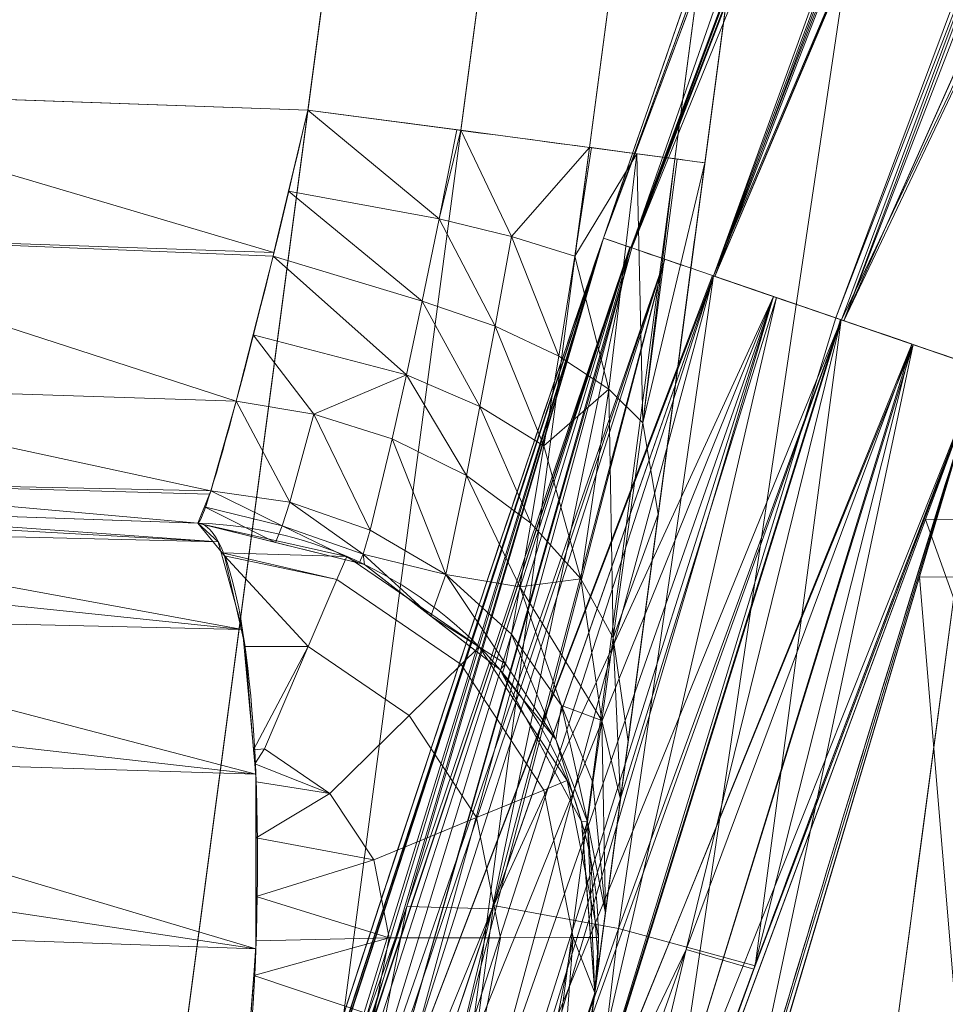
# Model space of a CAD drawing. Header units: millimetres. Extents: x -72 to 72, y -145 to 145.
# Tile 278 of 522: x -55.851 to -55.182, y 11.751 to 12.462. Entities that reach past the tile are written whole.
import ezdxf

# ---------------------------------------------------------------- set-up
doc = ezdxf.new("R2010")
doc.units = ezdxf.units.MM
doc.layers.add('1', color=7, linetype='CONTINUOUS')

msp = doc.modelspace()

# ---------------------------------------------------------------- linework, layer by layer
at = {"layer": '1', "color": 163, "linetype": 'Continuous', "lineweight": 13}
for p, q in [((-56.00922, 7.43084, -15.8119), (-52.15257, 36.5, -15.77824)), ((-52.15257, 36.5, -40.22176), (-56.00922, 7.43084, -40.1881)), ((-55.84803, 10.84649, -23.18443), (-55.4771, 13.64233, -23.18443)), ((-55.4771, 13.64233, -32.1569), (-55.64232, 12.39703, -32.1569)), ((-55.19018, 13.60427, -22.88462), (-55.56111, 10.80842, -22.88462)), ((-55.3554, 12.35897, -32.45671), (-55.19018, 13.60427, -32.45671)), ((-55.64232, 12.39703, -32.1569), (-56.06517, 12.4118, -32.14206)), ((-55.72187, 12.09861, -27.68984), (-56.06517, 12.11059, -27.62854)), ((-56.06517, 12.11059, -31.84225), (-55.72187, 12.09861, -31.85429)), ((-55.72187, 12.09861, -31.85429), (-55.72187, 12.09861, -27.68984)), ((-55.67804, 9.92706, -32.17291), (-55.43495, 11.75933, -27.68984)), ((-55.43495, 11.75933, -27.68984), (-55.43495, 11.75933, -31.85429))]:
    msp.add_line(p, q, dxfattribs=at)
at = {"layer": '1', "color": 163, "linetype": 'Continuous', "lineweight": 13, "extrusion": (0, 0, -1)}
for centre, radius in [((0, 0, 144.00463), 61.01805), ((0, 0, 147), 60.91421), ((0, 0, 145), 60), ((0, 0, 146), 59.5), ((0, 0, 124.36979), 56.39529)]:
    msp.add_circle(centre, radius, dxfattribs=at)
at = {"layer": '1', "color": 163, "linetype": 'Continuous', "lineweight": 13}
for centre, radius in [((0, 0, -145), 60.44338), ((0, 0, -146.70711), 60.20711), ((0, 0, -146), 60)]:
    msp.add_circle(centre, radius, dxfattribs=at)
msp.add_arc((0, 0, -142.50508), 63.56377, 137.72131, 170.379145, dxfattribs=at)
at = {"layer": '1', "color": 163, "linetype": 'Continuous', "lineweight": 13, "extrusion": (0.131519, 0.991314, -2.08648e-16)}
msp.add_arc((56.8, -32.45671, 4.97131), 0.3, 92.01753, 180, dxfattribs=at)
at = {"layer": '1', "color": 163, "linetype": 'Continuous', "lineweight": 13, "extrusion": (0.32471, 0.945813, 9.34354e-05)}
msp.add_arc((56.12059, 10.21146, -6.35955), 0.3, 0, 87.88721, dxfattribs=at)
at = {"layer": '1', "color": 163, "linetype": 'Continuous', "lineweight": 13, "extrusion": (-0.32471, -0.945813, 9.34436e-05)}
msp.add_arc((-56.12059, -0.21146, 6.36049), 0.3, 180, 267.88721, dxfattribs=at)
at = {"layer": '1', "color": 163, "linetype": 'Continuous', "lineweight": 13, "extrusion": (0.32471, 0.945813, -9.34144e-05)}
msp.add_arc((56.12059, 9.78854, -6.36142), 0.3, 272.11279, 0, dxfattribs=at)
at = {"layer": '1', "color": 163, "linetype": 'Continuous', "lineweight": 13, "extrusion": (0.32471, 0.945813, 9.34391e-05)}
msp.add_arc((56.12059, 0.21146, -6.36049), 0.3, 0, 87.88721, dxfattribs=at)
at = {"layer": '1', "color": 163, "linetype": 'Continuous', "lineweight": 13, "extrusion": (0.983846, -0.034357, -0.175687)}
msp.add_arc((9.84657, -37.11696, -50.3727), 0.3, 0, 157.51599, dxfattribs=at)
at = {"layer": '1', "color": 163, "linetype": 'Continuous', "lineweight": 13, "extrusion": (0, 0, -1)}
for centre in [(55.73234, 11.79879, 27.68984), (55.73234, 11.79879, 31.85429)]:
    msp.add_arc(centre, 0.3, 92, 187.55739, dxfattribs=at)
at = {"layer": '1', "color": 163, "linetype": 'Continuous', "lineweight": 13, "extrusion": (-0.050131, -0.377854, -0.924507)}
msp.add_arc((-56.8, -14.59119, 23.93512), 0.3, 0, 81.00474, dxfattribs=at)
at = {"layer": '1', "color": 163, "linetype": 'Continuous', "lineweight": 13, "extrusion": (-0.991314, 0.131519, -1.38778e-17)}
msp.add_ellipse((-55.35567, 12.35693, -31.85634), major_axis=(-0.07459, -0.56225, 0.20534), ratio=0.994688, start_param=4.363315, end_param=5.937521, dxfattribs=at)
at = {"layer": '1', "color": 163, "linetype": 'Continuous', "lineweight": 13}
for points, knots in [([(-55.85495, 7.40745, -13.2876), (-55.82645, 7.57732, -13.23982), (-55.76854, 7.9149, -13.13734), (-55.6492, 8.58291, -12.91187), (-55.43158, 9.73691, -12.47957), (-55.09527, 11.35428, -11.79578), (-54.6482, 13.26388, -10.92701), (-54.15584, 15.14867, -10.02887), (-53.61637, 17.01449, -9.1185), (-53.02914, 18.86358, -8.2035), (-52.39393, 20.69768, -7.29037), (-51.71059, 22.51872, -6.38596), (-50.97869, 24.32681, -5.49349), (-49.93589, 26.71751, -4.31984), (-48.50419, 29.66625, -2.89087), (-46.57229, 33.13358, -1.25785), (-45.1344, 35.38883, -0.24202), (-44.37605, 36.50001, 0.24292)], [0, 0, 0, 0, 0.015625, 0.03125, 0.0625, 0.125, 0.1875, 0.25, 0.3125, 0.375, 0.4375, 0.5, 0.5625, 0.625, 0.75, 0.875, 1, 1, 1, 1]), ([(-51.58128, 36.4999, -45.00716), (-51.65224, 36.23769, -44.85745), (-51.78978, 35.70877, -44.56354), (-51.9829, 34.89774, -44.15052), (-52.16288, 34.06316, -43.77744), (-52.30136, 33.34414, -43.52136), (-52.40472, 32.75228, -43.36463), (-52.50019, 32.16552, -43.24975), (-52.56697, 31.70606, -43.20913), (-52.60983, 31.38293, -43.20913), (-52.65268, 31.06006, -43.20862), (-52.73428, 30.44508, -43.20783), (-52.97701, 28.6155, -43.20576), (-53.3442, 25.84808, -43.20233), (-53.83378, 22.15817, -43.19788), (-54.32335, 18.46827, -43.19342), (-54.81293, 14.77837, -43.18891), (-55.22087, 11.70344, -43.18546), (-55.54733, 9.24352, -43.18197), (-55.71051, 8.01355, -43.18051), (-55.79205, 7.39856, -43.18016)], [0, 0, 0, 0, 0.03125, 0.0625, 0.09375, 0.125, 0.140625, 0.15625, 0.185938, 0.1875, 0.189062, 0.21875, 0.25, 0.375, 0.5, 0.625, 0.75, 0.875, 0.9375, 1, 1, 1, 1]), ([(-56.5, 0, 18.81482), (-56.5, 0.85253, 18.81482), (-56.43969, 2.55754, 18.79919), (-56.08016, 5.94974, 18.70925), (-55.18827, 10.12383, 18.49387), (-53.45218, 14.92967, 18.08973), (-51.11648, 19.46228, 17.55493), (-48.25431, 23.65957, 16.89615), (-44.94083, 27.49542, 16.14452), (-41.24778, 30.94825, 15.33191), (-38.57396, 32.99249, 14.75639), (-37.19421, 33.94961, 14.46203)], [0, 0, 0, 0, 0.0625, 0.125, 0.25, 0.375, 0.5, 0.625, 0.75, 0.875, 1, 1, 1, 1]), ([(-43.49406, 28.81303, 9.62045), (-43.92215, 28.4025, 9.2513), (-44.75405, 27.57479, 8.49252), (-46.32434, 25.89358, 6.90504), (-48.11792, 23.74553, 4.81046), (-49.69541, 21.5428, 2.60286), (-50.83088, 19.75379, 0.78043), (-51.61967, 18.40079, -0.61265), (-52.34854, 17.03389, -2.02456), (-53.01897, 15.65157, -3.45037), (-53.59199, 14.34418, -4.80079), (-53.96342, 13.40865, -5.76993), (-54.17204, 12.85176, -6.34834), (-54.3767, 12.29306, -6.92639), (-54.70502, 11.34015, -7.89423), (-55.12465, 9.9612, -9.22974), (-55.45618, 8.68664, -10.37814), (-55.66777, 7.74677, -11.13128), (-55.78349, 7.18822, -11.53517), (-55.83992, 6.89855, -11.72214), (-55.86788, 6.75016, -11.80996)], [0, 0, 0, 0, 0.0625, 0.125, 0.25, 0.375, 0.4375, 0.5, 0.5625, 0.625, 0.6875, 0.738281, 0.75, 0.761719, 0.8125, 0.875, 0.9375, 0.96875, 0.984375, 1, 1, 1, 1]), ([(-56.33117, 9.28196, 7.21053), (-56.33117, 9.28196, 7.31133), (-56.32853, 9.29233, 7.51294), (-56.31262, 9.35462, 7.9116), (-56.27279, 9.50932, 8.39241), (-56.19613, 9.79943, 8.92097), (-56.0902, 10.18573, 9.37827), (-55.95665, 10.65123, 9.74536), (-55.79928, 11.17366, 10.0131), (-55.62204, 11.73133, 10.17492), (-55.49413, 12.11383, 10.21085), (-55.42867, 12.3045, 10.21087)], [0, 0, 0, 0, 0.0625, 0.125, 0.25, 0.375, 0.5, 0.625, 0.75, 0.875, 1, 1, 1, 1]), ([(-55.42867, 12.3045, -0.21087), (-55.49415, 12.11378, -0.21085), (-55.62216, 11.73098, -0.17581), (-55.79959, 11.17264, -0.01521), (-55.95678, 10.65077, 0.25429), (-56.09014, 10.18595, 0.62263), (-56.19669, 9.79734, 1.0782), (-56.27388, 9.50518, 1.60585), (-56.31317, 9.35248, 2.08782), (-56.32864, 9.29191, 2.48691), (-56.33117, 9.28196, 2.68863), (-56.33117, 9.28196, 2.78947)], [0, 0, 0, 0, 0.125, 0.25, 0.375, 0.5, 0.625, 0.75, 0.875, 0.9375, 1, 1, 1, 1]), ([(-56.22053, 9.7063, 2.78947), (-56.22053, 9.7063, 2.70277), (-56.21816, 9.71524, 2.52934), (-56.20381, 9.76887, 2.18644), (-56.16796, 9.902, 1.773), (-56.09931, 10.15147, 1.31869), (-56.00508, 10.48354, 0.92586), (-55.88721, 10.88351, 0.61065), (-55.74939, 11.33233, 0.38072), (-55.59538, 11.81159, 0.2417), (-55.48498, 12.14049, 0.21085), (-55.42867, 12.3045, 0.21087)], [0, 0, 0, 0, 0.0625, 0.125, 0.25, 0.375, 0.5, 0.625, 0.75, 0.875, 1, 1, 1, 1]), ([(-56.05091, 8.90812, 2.78947), (-56.05091, 8.90812, 2.55489), (-56.03978, 8.95689, 2.09841), (-55.99006, 9.17098, 1.44046), (-55.92407, 9.44711, 0.95808), (-55.85575, 9.72334, 0.6093), (-55.79862, 9.94947, 0.37601), (-55.73471, 10.19632, 0.16691), (-55.64146, 10.54774, -0.07666), (-55.5127, 11.01533, -0.30855), (-55.33933, 11.61238, -0.47559), (-55.21773, 12.01105, -0.51086), (-55.1554, 12.21065, -0.51066)], [0, 0, 0, 0, 0.125, 0.25, 0.375, 0.4375, 0.5, 0.5625, 0.625, 0.75, 0.875, 1, 1, 1, 1]), ([(-55.1554, 12.21065, 10.51066), (-55.21773, 12.01106, 10.51086), (-55.33871, 11.61418, 10.47554), (-55.51149, 11.01934, 10.31024), (-55.64056, 10.55078, 10.07798), (-55.7333, 10.20143, 9.83722), (-55.79795, 9.95193, 9.62631), (-55.85528, 9.72512, 9.39292), (-55.92249, 9.45318, 9.05047), (-55.99015, 9.17068, 8.55895), (-56.0393, 8.95883, 7.912), (-56.05091, 8.90812, 7.44478), (-56.05091, 8.90812, 7.21053)], [0, 0, 0, 0, 0.125, 0.25, 0.375, 0.4375, 0.5, 0.5625, 0.625, 0.75, 0.875, 1, 1, 1, 1]), ([(-54.70874, 12.21084, -0.52626), (-54.7853, 12.00871, -0.52599), (-54.93344, 11.6056, -0.48911), (-55.14088, 11.0038, -0.31834), (-55.29335, 10.53385, -0.08284), (-55.40273, 10.1817, 0.16341), (-55.47735, 9.93474, 0.37433), (-55.54388, 9.70881, 0.60926), (-55.62293, 9.43328, 0.95985), (-55.69905, 9.1587, 1.44329), (-55.75592, 8.94644, 2.10078), (-55.7686, 8.89826, 2.55585), (-55.7686, 8.89826, 2.78947)], [0, 0, 0, 0, 0.125, 0.25, 0.375, 0.4375, 0.5, 0.5625, 0.625, 0.75, 0.875, 1, 1, 1, 1]), ([(-55.7686, 8.89826, 7.21053), (-55.7686, 8.89826, 7.44383), (-55.75545, 8.94834, 7.90954), (-55.69915, 9.15839, 8.55612), (-55.62135, 9.43938, 9.04882), (-55.5434, 9.71062, 9.39299), (-55.47671, 9.93711, 9.62791), (-55.40132, 10.18679, 9.84073), (-55.31963, 10.44949, 10.02339), (-55.23155, 10.72457, 10.17823), (-55.13683, 11.01184, 10.30569), (-55.03568, 11.30953, 10.40529), (-54.8961, 11.7072, 10.49809), (-54.7853, 12.00872, 10.52599), (-54.70874, 12.21084, 10.52626)], [0, 0, 0, 0, 0.125, 0.25, 0.375, 0.4375, 0.5, 0.5625, 0.625, 0.6875, 0.75, 0.8125, 0.875, 1, 1, 1, 1]), ([(-54.43584, 12.11592, 10.82606), (-54.51493, 11.88832, 10.826), (-54.66875, 11.43136, 10.78255), (-54.87944, 10.76515, 10.58584), (-55.06353, 10.14314, 10.25867), (-55.21735, 9.59085, 9.81248), (-55.33774, 9.13343, 9.26096), (-55.42355, 8.79177, 8.62558), (-55.46723, 8.61211, 8.04895), (-55.4845, 8.54036, 7.57201), (-55.48733, 8.5285, 7.33101), (-55.48733, 8.5285, 7.21053)], [0, 0, 0, 0, 0.125, 0.25, 0.375, 0.5, 0.625, 0.75, 0.875, 0.9375, 1, 1, 1, 1]), ([(-55.48733, 8.5285, 2.78947), (-55.48733, 8.5285, 2.66881), (-55.48488, 8.53876, 2.42736), (-55.46921, 8.60388, 1.94878), (-55.42755, 8.77569, 1.36756), (-55.33939, 9.12707, 0.73661), (-55.21694, 9.59243, 0.19059), (-55.06426, 10.14059, -0.26247), (-54.88087, 10.76047, -0.59683), (-54.66927, 11.42975, -0.78711), (-54.51501, 11.88811, -0.826), (-54.43584, 12.11592, -0.82606)], [0, 0, 0, 0, 0.0625, 0.125, 0.25, 0.375, 0.5, 0.625, 0.75, 0.875, 1, 1, 1, 1])]:
    msp.add_open_spline(points, degree=3, knots=knots, dxfattribs=at)
for points in [[(-55.42867, 12.3045, 10.21087), (-55.10563, 13.24547, 10.21097), (-54.7436, 14.18321, 10.21108), (-54.3427, 15.11433, 10.21118)], [(-54.3427, 15.11433, -0.21118), (-54.7436, 14.18321, -0.21108), (-55.10563, 13.24547, -0.21097), (-55.42867, 12.3045, -0.21087)], [(-54.68363, 14.29784, 9.78892), (-54.95151, 13.63582, 9.78899), (-55.19987, 12.97097, 9.78906), (-55.42867, 12.3045, 9.78913)], [(-55.42867, 12.3045, 0.21087), (-55.19987, 12.97097, 0.21094), (-54.95151, 13.63582, 0.21101), (-54.68363, 14.29784, 0.21108)], [(-55.72187, 12.09861, -31.85429), (-55.71614, 12.09841, -32.01837), (-55.67987, 12.23447, -32.15634), (-55.64232, 12.39703, -32.1569)], [(-55.42867, 12.3045, 9.78913), (-55.48505, 12.14029, 9.78915), (-55.5958, 11.81029, 9.76174), (-55.75055, 11.32863, 9.62756), (-55.88783, 10.88146, 9.39183), (-56.00486, 10.48437, 9.07149), (-56.10102, 10.1454, 8.68366), (-56.17186, 9.88758, 8.23289), (-56.21229, 9.73752, 7.73231), (-56.22053, 9.7063, 7.38413), (-56.22053, 9.7063, 7.21053)], [(-55.1554, 12.21065, 0.51066), (-55.21455, 12.0582, 0.51041), (-55.3283, 11.75775, 0.54007), (-55.48527, 11.32228, 0.6732), (-55.62204, 10.92565, 0.88782), (-55.73727, 10.57798, 1.17502), (-55.82865, 10.29236, 1.52754), (-55.89341, 10.08485, 1.92134), (-55.93267, 9.95664, 2.35205), (-55.94115, 9.92879, 2.64235), (-55.94115, 9.92879, 2.78947)], [(-55.94115, 9.92879, 7.21053), (-55.94115, 9.92879, 7.35737), (-55.93239, 9.95765, 7.65434), (-55.89339, 10.08492, 8.07891), (-55.82738, 10.29683, 8.47928), (-55.73717, 10.57828, 8.82497), (-55.62084, 10.92973, 9.11534), (-55.48479, 11.32377, 9.32722), (-55.32765, 11.7597, 9.46009), (-55.21455, 12.0582, 9.48959), (-55.1554, 12.21065, 9.48934)], [(-55.33284, 9.95003, 2.78947), (-55.33608, 9.94991, 2.63661), (-55.3342, 9.97997, 2.33704), (-55.306, 10.11579, 1.89864), (-55.25451, 10.33123, 1.50477), (-55.1795, 10.62174, 1.15893), (-55.0845, 10.96941, 0.88092), (-54.97273, 11.35833, 0.67839), (-54.84566, 11.7796, 0.55384), (-54.75534, 12.06614, 0.52635), (-54.70874, 12.21084, 0.52626)], [(-54.70874, 12.21084, 9.47374), (-54.75483, 12.05822, 9.47353), (-54.84334, 11.75993, 9.44292), (-54.96825, 11.32565, 9.30839), (-55.07663, 10.93466, 9.0956), (-55.17001, 10.58724, 8.8056), (-55.24209, 10.31011, 8.46188), (-55.29492, 10.10237, 8.06561), (-55.32591, 9.97807, 7.64674), (-55.33284, 9.95003, 7.35475), (-55.33284, 9.95003, 7.21053)]]:
    msp.add_open_spline(points, degree=3, dxfattribs=at)
for points in [[(-70.21337, 46.85711, -147), (-64.8, 0, -147), (-60.91421, 0, -147), (-55.6479, 24.77604, -147)], [(-56.89024, 41.52245, -163), (-52.44119, 40.07687, -163), (-55.84103, -40.98786, -163), (-62.3, 0, -163)], [(-51.26524, -40.01524, -163), (-55.84103, -40.98786, -163), (-52.44119, 40.07687, -163)], [(-54.11678, 14.93555, -10.0386), (-52.15257, 36.5, -15.77824), (-56.00922, 7.43084, -15.8119)], [(-54.00697, 20.85279, -43.1963), (-56.00922, 7.43084, -40.1881), (-52.15257, 36.5, -40.22176)], [(-56.00922, 7.43084, -15.8119), (-52.15257, 36.5, -15.77824), (-55.15611, 13.86105, -22.9419), (-55.19018, 13.60427, -22.88462)], [(-55.72726, 9.55609, -32.51549), (-55.69746, 9.78065, -32.38439), (-52.15257, 36.5, -40.22176), (-56.00922, 7.43084, -40.1881)], [(-52.15257, 36.5, -40.22176), (-55.69746, 9.78065, -32.38439), (-55.38908, 12.10504, -32.3999), (-55.3554, 12.35897, -32.45671)], [(-52.15257, 36.5, -40.22176), (-55.3554, 12.35897, -32.45671), (-55.19018, 13.60427, -32.45671)], [(-48.70857, 35.38885, -146.7071), (-58.89144, 12.51776, -146.7071), (-58.19978, 12.37075, -146), (-48.13651, 34.97322, -146)], [(-60.68379, 6.37812, -144.00463), (-52.84319, 30.50903, -144.00463), (-52.3455, 30.22169, -145), (-60.11226, 6.31805, -145)], [(-48.83975, 28.19764, -124.36979), (-63.87515, 24.81897, -124.58156), (-63.02555, 11.36565, -124.52)], [(-63.02555, 11.36565, -124.52), (-55.53851, 9.79294, -124.36979), (-48.83975, 28.19764, -124.36979)], [(-58.68886, 12.4747, -146), (-54.81273, 24.4042, -146), (-54.35595, 24.20083, -146), (-58.19978, 12.37075, -146)], [(-54.00697, 20.85279, -43.1963), (-55.75953, 7.64372, -43.18044), (-55.79206, 7.39856, -43.18013), (-56.00922, 7.43084, -40.1881)], [(-55.75953, 7.64372, -43.18044), (-54.00697, 20.85279, -43.1963), (-49.60474, 20.81411, -59.44876)], [(-49.60474, 20.81411, -59.44876), (-52.65081, 4.02761, -59.44648), (-55.75953, 7.64372, -43.18044)], [(-54.13154, 0, -123.88345), (-51.48215, 16.72756, -123.88345), (-53.63511, 17.4271, -124.36979), (-56.39528, 0, -124.36979)], [(-53.99655, 15.45629, -9.81385), (-55.85495, 7.40745, -13.2876), (-55.86141, 7.0788, -12.54878)], [(-55.86141, 7.0788, -12.54878), (-53.9217, 14.1092, -8.14147), (-53.99655, 15.45629, -9.81385)], [(-54.91488, 13.71311, 10.21103), (-55.40872, 12.29764, 10.31955), (-54.32335, 15.10599, 10.3198)], [(-54.32272, 15.10572, 10.32335), (-54.32335, 15.10599, 10.3198), (-55.40872, 12.29764, 10.31955)], [(-55.40872, 12.29764, -0.31955), (-54.32335, 15.10599, -0.3198), (-54.32272, 15.10572, -0.32335)], [(-54.32335, 15.10599, -0.3198), (-55.40872, 12.29764, -0.31955), (-54.91488, 13.71311, -0.21103)], [(-54.32272, 15.10572, 10.32335), (-55.40872, 12.29764, 10.31955), (-55.40807, 12.29742, 10.32311)], [(-55.40807, 12.29742, -0.32311), (-55.40872, 12.29764, -0.31955), (-54.32272, 15.10572, -0.32335)], [(-55.40807, 12.29742, 10.32311), (-55.34924, 12.27721, 10.41905), (-54.32272, 15.10572, 10.32335)], [(-54.32272, 15.10572, -0.32335), (-55.34924, 12.27721, -0.41905), (-55.40807, 12.29742, -0.32311)], [(-54.26566, 15.08114, 10.41925), (-54.32272, 15.10572, 10.32335), (-55.34924, 12.27721, 10.41905)], [(-55.34924, 12.27721, -0.41905), (-54.32272, 15.10572, -0.32335), (-54.26566, 15.08114, -0.41925)], [(-55.34924, 12.27721, 10.41905), (-55.34814, 12.27683, 10.41987), (-54.26459, 15.08068, 10.42007), (-54.26566, 15.08114, 10.41925)], [(-54.26566, 15.08114, -0.41925), (-54.26459, 15.08068, -0.42007), (-55.34814, 12.27683, -0.41987), (-55.34924, 12.27721, -0.41905)], [(-54.17981, 15.04417, 10.48497), (-54.26459, 15.08068, 10.42007), (-55.34814, 12.27683, 10.41987)], [(-55.34814, 12.27683, -0.41987), (-54.26459, 15.08068, -0.42007), (-54.17981, 15.04417, -0.48497)], [(-54.17981, 15.04417, 10.48497), (-55.34814, 12.27683, 10.41987), (-55.26073, 12.24682, 10.48475)], [(-55.26073, 12.24682, -0.48475), (-55.34814, 12.27683, -0.41987), (-54.17981, 15.04417, -0.48497)], [(-55.26073, 12.24682, 10.48475), (-55.25486, 12.2448, 10.4862), (-54.17412, 15.04172, 10.48642), (-54.17981, 15.04417, 10.48497)], [(-54.17981, 15.04417, -0.48497), (-54.17412, 15.04172, -0.48642), (-55.25486, 12.2448, -0.4862), (-55.26073, 12.24682, -0.48475)], [(-54.17412, 15.04172, 10.48642), (-55.25486, 12.2448, 10.4862), (-54.64959, 13.59848, 10.51081)], [(-54.64295, 13.61567, -0.51081), (-55.25486, 12.2448, -0.4862), (-54.17412, 15.04172, -0.48642)], [(-56.00922, 7.43084, -15.8119), (-55.85495, 7.40745, -13.2876), (-54.11678, 14.93555, -10.0386)], [(-55.40872, 12.29764, 9.68045), (-55.42867, 12.3045, 9.78913), (-54.68363, 14.29784, 9.78892), (-54.6641, 14.28993, 9.68028)], [(-54.66422, 14.28998, 0.31905), (-54.68363, 14.29784, 0.21108), (-55.42867, 12.3045, 0.21087), (-55.40885, 12.29768, 0.31888)], [(-54.91488, 13.71311, 10.21103), (-54.68363, 14.29784, 9.78892), (-55.42454, 12.31555, 9.78913)], [(-55.42454, 12.31555, 0.21087), (-54.68363, 14.29784, 0.21108), (-54.91488, 13.71311, -0.21103)], [(-54.66346, 14.28967, 0.32328), (-54.66422, 14.28998, 0.31905), (-55.40885, 12.29768, 0.31888)], [(-55.40872, 12.29764, 9.68045), (-54.6641, 14.28993, 9.68028), (-54.66346, 14.28967, 9.67672)], [(-54.66346, 14.28967, 0.32328), (-55.40885, 12.29768, 0.31888), (-55.40807, 12.29742, 0.32311)], [(-55.40807, 12.29742, 9.67689), (-55.40872, 12.29764, 9.68045), (-54.66346, 14.28967, 9.67672)], [(-55.40807, 12.29742, 9.67689), (-54.66346, 14.28967, 9.67672), (-54.60585, 14.26635, 9.58081)], [(-54.60585, 14.26635, 0.41919), (-54.66346, 14.28967, 0.32328), (-55.40807, 12.29742, 0.32311)], [(-54.60585, 14.26635, 9.58081), (-55.34924, 12.27721, 9.58095), (-55.40807, 12.29742, 9.67689)], [(-55.40807, 12.29742, 0.32311), (-55.34924, 12.27721, 0.41905), (-54.60585, 14.26635, 0.41919)], [(-54.60585, 14.26635, 9.58081), (-54.60477, 14.26591, 9.57999), (-55.34814, 12.27683, 9.58013), (-55.34924, 12.27721, 9.58095)], [(-54.51918, 14.23127, 0.4849), (-54.60585, 14.26635, 0.41919), (-55.34924, 12.27721, 0.41905)], [(-55.34814, 12.27683, 9.58013), (-54.60477, 14.26591, 9.57999), (-54.51918, 14.23127, 9.5151)], [(-55.34924, 12.27721, 0.41905), (-55.26073, 12.24682, 0.48475), (-54.51918, 14.23127, 0.4849)], [(-54.51918, 14.23127, 9.5151), (-55.26073, 12.24682, 9.51525), (-55.34814, 12.27683, 9.58013)], [(-54.51918, 14.23127, 9.5151), (-54.51343, 14.22894, 9.51365), (-55.25486, 12.2448, 9.5138), (-55.26073, 12.24682, 9.51525)], [(-55.26073, 12.24682, 0.48475), (-55.25675, 12.24545, 0.48573), (-54.51529, 14.22969, 0.48588), (-54.51918, 14.23127, 0.4849)], [(-54.51529, 14.22969, 0.48588), (-55.25675, 12.24545, 0.48573), (-54.79901, 13.20505, 0.51076)], [(-54.79901, 13.20505, 9.48924), (-55.25486, 12.2448, 9.5138), (-54.51343, 14.22894, 9.51365)], [(-53.9217, 14.1092, -8.14147), (-55.86141, 7.0788, -12.54878), (-55.86788, 6.75016, -11.80996)], [(-55.86788, 6.75016, -11.80996), (-54.17704, 12.82681, -6.36812), (-53.9217, 14.1092, -8.14147)], [(-54.91488, 13.71311, 10.21103), (-55.42867, 12.3045, 10.21087), (-55.40872, 12.29764, 10.31955)], [(-55.40872, 12.29764, -0.31955), (-55.42867, 12.3045, -0.21087), (-54.91488, 13.71311, -0.21103)], [(-55.42454, 12.31555, 9.78913), (-55.42463, 12.31559, 10.21087), (-54.91488, 13.71311, 10.21103)], [(-54.91488, 13.71311, -0.21103), (-55.42463, 12.31559, -0.21087), (-55.42454, 12.31555, 0.21087)], [(-55.47711, 13.64233, -23.18443), (-55.9039, 13.62743, -23.19927), (-56.27152, 10.85646, -23.19927), (-55.84804, 10.84649, -23.18443)], [(-55.9039, 13.62743, -32.14206), (-55.47711, 13.64233, -32.1569), (-55.64232, 12.39704, -32.1569), (-56.06518, 12.4118, -32.14206)], [(-55.47711, 13.64233, -23.18443), (-55.84804, 10.84649, -23.18443), (-55.73748, 10.83182, -23.15865), (-55.36655, 13.62767, -23.15865)], [(-55.64232, 12.39704, -32.1569), (-55.47711, 13.64233, -32.1569), (-55.36655, 13.62767, -32.18267), (-55.53177, 12.38237, -32.18267)], [(-55.36655, 13.62767, -23.15865), (-55.73748, 10.83182, -23.15865), (-55.64455, 10.81949, -23.09298), (-55.27361, 13.61534, -23.09298)], [(-55.53177, 12.38237, -32.18267), (-55.36655, 13.62767, -32.18267), (-55.27361, 13.61534, -32.24834), (-55.43883, 12.37004, -32.24834)], [(-55.27361, 13.61534, -23.09298), (-55.64455, 10.81949, -23.09298), (-55.58276, 10.81129, -22.99698), (-55.21183, 13.60714, -22.99698)], [(-55.43883, 12.37004, -32.24834), (-55.27361, 13.61534, -32.24834), (-55.21183, 13.60714, -32.34435), (-55.37704, 12.36184, -32.34435)], [(-54.64295, 13.61567, -0.51081), (-55.1554, 12.21065, -0.51066), (-55.25486, 12.2448, -0.4862)], [(-55.21183, 13.60714, -22.99698), (-55.58276, 10.81129, -22.99698), (-55.56111, 10.80842, -22.88462), (-55.19018, 13.60427, -22.88462)], [(-55.37704, 12.36184, -32.34435), (-55.21183, 13.60714, -32.34435), (-55.19018, 13.60427, -32.45671), (-55.3554, 12.35897, -32.45671)], [(-56.00922, 7.43084, -15.8119), (-55.19018, 13.60427, -22.88462), (-55.56111, 10.80842, -22.88462)], [(-55.25486, 12.2448, 10.4862), (-55.1554, 12.21065, 10.51066), (-54.64959, 13.59848, 10.51081)], [(-55.25675, 12.24545, 0.48573), (-55.1554, 12.21065, 0.51066), (-54.79901, 13.20505, 0.51076)], [(-54.79901, 13.20505, 9.48924), (-55.1554, 12.21065, 9.48934), (-55.25486, 12.2448, 9.5138)], [(-54.16534, 12.86885, -6.33047), (-55.41105, 8.39194, -10.33969), (-54.86418, 10.80766, -0.58798)], [(-55.66681, 12.294, -32.13695), (-56.06817, 12.30773, -32.1238), (-56.06518, 12.4118, -32.14206)], [(-56.06518, 12.4118, -32.14206), (-55.64232, 12.39704, -32.1569), (-55.66681, 12.294, -32.13695)], [(-55.54739, 12.31833, -32.173), (-55.65624, 12.33847, -32.14556), (-55.64232, 12.39704, -32.1569)], [(-55.64232, 12.39704, -32.1569), (-55.53464, 12.38275, -32.182), (-55.54739, 12.31833, -32.173)], [(-55.54739, 12.31833, -32.173), (-55.53464, 12.38275, -32.182), (-55.53177, 12.38237, -32.18267)], [(-55.49522, 12.30558, -32.20124), (-55.54739, 12.31833, -32.173), (-55.53177, 12.38237, -32.18267)], [(-55.53177, 12.38237, -32.18267), (-55.43883, 12.37004, -32.24834), (-55.49522, 12.30558, -32.20124)], [(-55.43883, 12.37004, -32.24834), (-55.44932, 12.29148, -32.24027), (-55.49522, 12.30558, -32.20124)], [(-55.43883, 12.37004, -32.24834), (-55.43731, 12.36984, -32.25071), (-55.44932, 12.29148, -32.24027)], [(-55.44932, 12.29148, -32.24027), (-55.43731, 12.36984, -32.25071), (-55.40451, 12.36548, -32.30167)], [(-55.40451, 12.36548, -32.30167), (-55.42471, 12.19546, -32.26041), (-55.44932, 12.29148, -32.24027)], [(-55.40016, 12.17094, -32.31072), (-55.42471, 12.19546, -32.26041), (-55.40451, 12.36548, -32.30167)], [(-55.40451, 12.36548, -32.30167), (-55.37704, 12.36184, -32.34435), (-55.40016, 12.17094, -32.31072)], [(-55.37704, 12.36184, -32.34435), (-55.37546, 12.36163, -32.35259), (-55.40016, 12.17094, -32.31072)], [(-55.40016, 12.17094, -32.31072), (-55.37546, 12.36163, -32.35259), (-55.3554, 12.35897, -32.45671)], [(-55.3554, 12.35897, -32.45671), (-55.38908, 12.10504, -32.3999), (-55.40016, 12.17094, -32.31072)], [(-55.55967, 12.25894, -32.15231), (-55.66743, 12.29138, -32.13644), (-55.65624, 12.33847, -32.14556)], [(-55.65624, 12.33847, -32.14556), (-55.54739, 12.31833, -32.173), (-55.55967, 12.25894, -32.15231)], [(-55.50705, 12.24091, -32.17859), (-55.55967, 12.25894, -32.15231), (-55.54739, 12.31833, -32.173)], [(-55.54739, 12.31833, -32.173), (-55.49522, 12.30558, -32.20124), (-55.50705, 12.24091, -32.17859)], [(-55.42454, 12.31555, 0.21087), (-55.42463, 12.31559, -0.21087), (-55.42867, 12.3045, -0.21087)], [(-55.42867, 12.3045, 10.21087), (-55.42463, 12.31559, 10.21087), (-55.42454, 12.31555, 9.78913)], [(-55.42454, 12.31555, 9.78913), (-55.42867, 12.3045, 9.78913), (-55.42867, 12.3045, 10.21087)], [(-55.42867, 12.3045, -0.21087), (-55.42867, 12.3045, 0.21087), (-55.42454, 12.31555, 0.21087)], [(-55.69405, 12.18668, -32.06681), (-56.06954, 12.19903, -32.05461), (-56.06817, 12.30773, -32.1238)], [(-56.06817, 12.30773, -32.1238), (-55.66743, 12.29138, -32.13644), (-55.69405, 12.18668, -32.06681)], [(-56.06817, 12.30773, -32.1238), (-55.66681, 12.294, -32.13695), (-55.66743, 12.29138, -32.13644)], [(-55.461, 12.21931, -32.21532), (-55.50705, 12.24091, -32.17859), (-55.49522, 12.30558, -32.20124)], [(-55.49522, 12.30558, -32.20124), (-55.44932, 12.29148, -32.24027), (-55.461, 12.21931, -32.21532)], [(-55.7507, 11.3246, 9.60644), (-55.79738, 11.17491, 9.99325), (-55.42867, 12.3045, 10.21087)], [(-55.60661, 11.70556, -0.2627), (-55.7968, 11.17677, 0.00407), (-55.42867, 12.3045, -0.21087)], [(-55.42867, 12.3045, -0.21087), (-55.7968, 11.17677, 0.00407), (-55.74843, 11.33182, 0.3984)], [(-55.42867, 12.3045, 10.21087), (-55.79622, 11.17624, 9.99116), (-55.78642, 11.13059, 10.09889)], [(-55.78642, 11.13059, 10.09889), (-55.40959, 12.29794, 10.31903), (-55.42867, 12.3045, 10.21087)], [(-55.42867, 12.3045, 10.21087), (-55.42867, 12.3045, 9.78913), (-55.7507, 11.3246, 9.60644)], [(-55.74843, 11.33182, 0.3984), (-55.42867, 12.3045, 0.21087), (-55.42867, 12.3045, -0.21087)], [(-55.74815, 11.33104, 9.59931), (-55.42867, 12.3045, 9.78913), (-55.57081, 11.82175, 9.63784)], [(-55.42867, 12.3045, 0.21087), (-55.74692, 11.33494, 0.39909), (-55.71932, 11.36403, 0.49407)], [(-55.71932, 11.36403, 0.49407), (-55.40959, 12.29794, 0.31903), (-55.42867, 12.3045, 0.21087)], [(-55.42867, 12.3045, -0.21087), (-55.40922, 12.29781, -0.31685), (-55.60661, 11.70556, -0.2627)], [(-55.42867, 12.3045, 9.78913), (-55.40959, 12.29794, 9.68097), (-55.57081, 11.82175, 9.63784)], [(-55.38444, 12.2893, 10.37172), (-55.40959, 12.29794, 10.31903), (-55.78642, 11.13059, 10.09889)], [(-55.40959, 12.29794, 0.31903), (-55.71932, 11.36403, 0.49407), (-55.69209, 11.37398, 0.54037)], [(-55.69209, 11.37398, 0.54037), (-55.38444, 12.2893, 0.37172), (-55.40959, 12.29794, 0.31903)], [(-55.57108, 12.20563, -32.12084), (-55.68187, 12.23461, -32.09869), (-55.66743, 12.29138, -32.13644)], [(-55.66743, 12.29138, -32.13644), (-55.55967, 12.25894, -32.15231), (-55.57108, 12.20563, -32.12084)], [(-55.58267, 11.68746, -0.31666), (-55.60661, 11.70556, -0.2627), (-55.40922, 12.29781, -0.31685)], [(-55.40922, 12.29781, -0.31685), (-55.40807, 12.29742, -0.32311), (-55.58267, 11.68746, -0.31666)], [(-55.57561, 11.68543, -0.31495), (-55.58267, 11.68746, -0.31666), (-55.40807, 12.29742, -0.32311)], [(-55.40807, 12.29742, -0.32311), (-55.34997, 12.27746, -0.41786), (-55.57561, 11.68543, -0.31495)], [(-55.50914, 11.81993, 9.54215), (-55.57081, 11.82175, 9.63784), (-55.40959, 12.29794, 9.68097)], [(-55.40959, 12.29794, 9.68097), (-55.34924, 12.27721, 9.58095), (-55.50914, 11.81993, 9.54215)], [(-55.42471, 12.19546, -32.26041), (-55.461, 12.21931, -32.21532), (-55.44932, 12.29148, -32.24027)], [(-55.78642, 11.13059, 10.09889), (-55.76325, 11.10262, 10.15108), (-55.38444, 12.2893, 10.37172)], [(-55.38444, 12.2893, 10.37172), (-55.76325, 11.10262, 10.15108), (-55.54589, 11.66795, 10.3663)], [(-55.50826, 11.82245, 0.45743), (-55.38444, 12.2893, 0.37172), (-55.69209, 11.37398, 0.54037)], [(-55.54589, 11.66795, 10.3663), (-55.34924, 12.27721, 10.41905), (-55.38444, 12.2893, 10.37172)], [(-55.50826, 11.82245, 0.45743), (-55.34924, 12.27721, 0.41905), (-55.38444, 12.2893, 0.37172)], [(-55.34924, 12.27721, -0.41905), (-55.68385, 11.04181, -0.23085), (-55.57561, 11.68543, -0.31495)], [(-55.34924, 12.27721, -0.41905), (-55.30366, 12.26156, -0.45289), (-55.68385, 11.04181, -0.23085)], [(-55.57561, 11.68543, -0.31495), (-55.34997, 12.27746, -0.41786), (-55.34924, 12.27721, -0.41905)], [(-55.30581, 12.26229, 10.458), (-55.34924, 12.27721, 10.41905), (-55.54589, 11.66795, 10.3663)], [(-55.50914, 11.81993, 9.54215), (-55.34924, 12.27721, 9.58095), (-55.30581, 12.26229, 9.542)], [(-55.34924, 12.27721, 0.41905), (-55.50826, 11.82245, 0.45743), (-55.41781, 11.80572, 0.52435)], [(-55.41781, 11.80572, 0.52435), (-55.25693, 12.24551, 0.48651), (-55.34924, 12.27721, 0.41905)], [(-55.45178, 11.62259, -0.43057), (-55.68385, 11.04181, -0.23085), (-55.30366, 12.26156, -0.45289)], [(-55.50914, 11.81993, 9.54215), (-55.30581, 12.26229, 9.542), (-55.61553, 11.37741, 9.38025)], [(-55.56887, 11.37415, 9.35243), (-55.61553, 11.37741, 9.38025), (-55.30581, 12.26229, 9.542)], [(-55.51795, 12.18296, -32.14422), (-55.57108, 12.20563, -32.12084), (-55.55967, 12.25894, -32.15231)], [(-55.30581, 12.26229, 9.542), (-55.25693, 12.24551, 9.51349), (-55.56887, 11.37415, 9.35243)], [(-55.55967, 12.25894, -32.15231), (-55.50705, 12.24091, -32.17859), (-55.51795, 12.18296, -32.14422)], [(-55.54589, 11.66795, 10.3663), (-55.50131, 11.64597, 10.40457), (-55.30581, 12.26229, 10.458)], [(-55.25693, 12.24551, 10.48651), (-55.30581, 12.26229, 10.458), (-55.50131, 11.64597, 10.40457)], [(-55.30366, 12.26156, -0.45289), (-55.26073, 12.24682, -0.48475), (-55.45178, 11.62259, -0.43057)], [(-55.56887, 11.37415, 9.35243), (-55.25693, 12.24551, 9.51349), (-55.36902, 11.79069, 9.45647)], [(-55.50131, 11.64597, 10.40457), (-55.45063, 11.62413, 10.43143), (-55.25693, 12.24551, 10.48651)], [(-55.26073, 12.24682, -0.48475), (-55.25739, 12.24567, -0.48557), (-55.45178, 11.62259, -0.43057)], [(-55.45178, 11.62259, -0.43057), (-55.25739, 12.24567, -0.48557), (-55.20493, 12.22766, -0.49848)], [(-55.2058, 12.22796, 10.50389), (-55.25693, 12.24551, 10.48651), (-55.45063, 11.62413, 10.43143)], [(-55.25693, 12.24551, 0.48651), (-55.41781, 11.80572, 0.52435), (-55.31902, 11.77887, 0.55222)], [(-55.25693, 12.24551, 9.51349), (-55.2058, 12.22796, 9.49611), (-55.36902, 11.79069, 9.45647)], [(-55.31902, 11.77887, 0.55222), (-55.1554, 12.21065, 0.51066), (-55.25693, 12.24551, 0.48651)], [(-55.63806, 12.17743, -32.06933), (-55.69403, 12.1868, -32.06689), (-55.68187, 12.23461, -32.09869)], [(-55.63806, 12.17743, -32.06933), (-55.68187, 12.23461, -32.09869), (-55.57108, 12.20563, -32.12084)], [(-55.47167, 12.15454, -32.17728), (-55.51795, 12.18296, -32.14422), (-55.50705, 12.24091, -32.17859)], [(-55.50705, 12.24091, -32.17859), (-55.461, 12.21931, -32.21532), (-55.47167, 12.15454, -32.17728)], [(-55.20493, 12.22766, -0.49848), (-55.3983, 11.60201, -0.44559), (-55.45178, 11.62259, -0.43057)], [(-55.45063, 11.62413, 10.43143), (-55.39747, 11.60373, 10.44628), (-55.2058, 12.22796, 10.50389)], [(-55.33898, 11.59301, -0.39151), (-55.3983, 11.60201, -0.44559), (-55.20493, 12.22766, -0.49848)], [(-55.1554, 12.21065, 10.51066), (-55.2058, 12.22796, 10.50389), (-55.39747, 11.60373, 10.44628)], [(-55.31995, 11.77646, 9.44739), (-55.36902, 11.79069, 9.45647), (-55.2058, 12.22796, 9.49611)], [(-55.20493, 12.22766, -0.49848), (-55.1554, 12.21065, -0.51066), (-55.33898, 11.59301, -0.39151)], [(-55.2058, 12.22796, 9.49611), (-55.1554, 12.21065, 9.48934), (-55.31995, 11.77646, 9.44739)], [(-55.47167, 12.15454, -32.17728), (-55.461, 12.21931, -32.21532), (-55.42471, 12.19546, -32.26041)], [(-55.1554, 12.21065, 10.51066), (-55.4496, 11.22261, 10.32794), (-55.06087, 11.22048, 10.32992)], [(-54.92884, 11.45819, 9.32081), (-55.43655, 11.45164, 9.33867), (-55.1554, 12.21065, 9.48934)], [(-55.39747, 11.60373, 10.44628), (-55.34516, 11.58571, 10.44998), (-55.1554, 12.21065, 10.51066)], [(-54.76293, 12.05885, -0.49758), (-55.20024, 12.05978, -0.48156), (-55.1554, 12.21065, -0.51066)], [(-55.1554, 12.21065, 0.51066), (-55.19588, 12.10133, 0.5325), (-54.74224, 12.10226, 0.5476)], [(-56.06954, 12.19903, -32.05461), (-55.69405, 12.18668, -32.06681), (-55.71241, 12.12195, -31.96991)], [(-55.71241, 12.12195, -31.96991), (-56.06817, 12.12933, -31.94623), (-56.06954, 12.19903, -32.05461)], [(-55.57108, 12.20563, -32.12084), (-55.58135, 12.15954, -32.08004), (-55.63806, 12.17743, -32.06933)], [(-55.52767, 12.13291, -32.09971), (-55.58135, 12.15954, -32.08004), (-55.57108, 12.20563, -32.12084)], [(-55.57108, 12.20563, -32.12084), (-55.51795, 12.18296, -32.14422), (-55.52767, 12.13291, -32.09971)], [(-55.42471, 12.19546, -32.26041), (-55.44508, 12.05848, -32.16288), (-55.47167, 12.15454, -32.17728)], [(-55.42164, 12.01569, -32.2021), (-55.44508, 12.05848, -32.16288), (-55.42471, 12.19546, -32.26041)], [(-55.42471, 12.19546, -32.26041), (-55.40016, 12.17094, -32.31072), (-55.42164, 12.01569, -32.2021)], [(-55.65523, 12.11369, -31.97124), (-55.71241, 12.12195, -31.96991), (-55.69405, 12.18668, -32.06681)], [(-55.69405, 12.18668, -32.06681), (-55.69403, 12.1868, -32.06689), (-55.63806, 12.17743, -32.06933)], [(-55.69405, 12.18668, -32.06681), (-55.63806, 12.17743, -32.06933), (-55.65523, 12.11369, -31.97124)], [(-55.59728, 12.09361, -31.9765), (-55.65523, 12.11369, -31.97124), (-55.63806, 12.17743, -32.06933)], [(-55.63806, 12.17743, -32.06933), (-55.58135, 12.15954, -32.08004), (-55.59728, 12.09361, -31.9765)], [(-55.4811, 12.09851, -32.12789), (-55.52767, 12.13291, -32.09971), (-55.51795, 12.18296, -32.14422)], [(-55.51795, 12.18296, -32.14422), (-55.47167, 12.15454, -32.17728), (-55.4811, 12.09851, -32.12789)], [(-55.42164, 12.01569, -32.2021), (-55.40016, 12.17094, -32.31072), (-55.38908, 12.10504, -32.3999)], [(-55.54249, 12.06145, -31.98695), (-55.59728, 12.09361, -31.9765), (-55.58135, 12.15954, -32.08004)], [(-55.58135, 12.15954, -32.08004), (-55.52767, 12.13291, -32.09971), (-55.54249, 12.06145, -31.98695)], [(-55.44508, 12.05848, -32.16288), (-55.4811, 12.09851, -32.12789), (-55.47167, 12.15454, -32.17728)], [(-56.06817, 12.12933, -31.94623), (-55.71338, 12.11956, -31.95808), (-55.72188, 12.09861, -31.85429)], [(-55.72188, 12.09861, -31.85429), (-56.06518, 12.11059, -31.84225), (-56.06817, 12.12933, -31.94623)], [(-55.71241, 12.12195, -31.96991), (-55.71338, 12.11956, -31.95808), (-56.06817, 12.12933, -31.94623)], [(-55.54249, 12.06145, -31.98695), (-55.52767, 12.13291, -32.09971), (-55.48903, 12.05263, -32.06896)], [(-55.52767, 12.13291, -32.09971), (-55.4811, 12.09851, -32.12789), (-55.48903, 12.05263, -32.06896)], [(-55.66084, 12.09659, -31.91439), (-55.71706, 12.11048, -31.91311), (-55.71241, 12.12195, -31.96991)], [(-55.71241, 12.12195, -31.96991), (-55.65523, 12.11369, -31.97124), (-55.66084, 12.09659, -31.91439)], [(-55.60236, 12.07611, -31.91691), (-55.66084, 12.09659, -31.91439), (-55.65523, 12.11369, -31.97124)], [(-55.65523, 12.11369, -31.97124), (-55.59728, 12.09361, -31.9765), (-55.60236, 12.07611, -31.91691)], [(-55.70703, 12.08516, -27.6041), (-56.07726, 12.10591, -27.57046), (-56.06518, 12.11059, -27.62854)], [(-56.06518, 12.11059, -27.62854), (-55.72188, 12.09861, -27.68984), (-55.70703, 12.08516, -27.6041)], [(-55.72188, 12.09861, -27.68984), (-56.06518, 12.11059, -27.62854), (-56.06518, 12.11059, -31.84225), (-55.72188, 12.09861, -31.85429)], [(-55.66559, 12.08463, -31.85429), (-55.72188, 12.09861, -31.85429), (-55.71706, 12.11048, -31.91311)], [(-55.71706, 12.11048, -31.91311), (-55.66084, 12.09659, -31.91439), (-55.66559, 12.08463, -31.85429)], [(-55.70703, 12.08516, -27.6041), (-56.08495, 12.09417, -27.5383), (-56.07726, 12.10591, -27.57046)], [(-55.69746, 9.78065, -32.38439), (-55.41643, 11.89891, -32.2404), (-55.38908, 12.10504, -32.3999)], [(-55.19588, 12.10133, 0.5325), (-55.44988, 11.41525, 0.66951), (-54.95246, 11.42086, 0.68151)], [(-55.38908, 12.10504, -32.3999), (-55.41088, 11.94074, -32.27276), (-55.42164, 12.01569, -32.2021)], [(-54.95246, 11.42086, 0.68151), (-54.74224, 12.10226, 0.5476), (-55.19588, 12.10133, 0.5325)], [(-55.68953, 12.02167, -27.49365), (-56.10415, 12.06481, -27.45793), (-56.08495, 12.09417, -27.5383)], [(-56.08495, 12.09417, -27.5383), (-55.70703, 12.08516, -27.6041), (-55.68953, 12.02167, -27.49365)], [(-55.70428, 12.07722, -27.58713), (-55.72188, 12.09861, -27.68984), (-55.61421, 12.07455, -27.68984)], [(-55.72188, 12.09861, -27.68984), (-55.72188, 12.09861, -31.85429), (-55.60135, 12.06868, -31.85429), (-55.60135, 12.06868, -27.68984)], [(-55.60533, 12.06967, -31.85429), (-55.66559, 12.08463, -31.85429), (-55.66084, 12.09659, -31.91439)], [(-55.66084, 12.09659, -31.91439), (-55.60236, 12.07611, -31.91691), (-55.60533, 12.06967, -31.85429)], [(-55.60236, 12.07611, -31.91691), (-55.59728, 12.09361, -31.9765), (-55.54249, 12.06145, -31.98695)], [(-55.48903, 12.05263, -32.06896), (-55.4811, 12.09851, -32.12789), (-55.44508, 12.05848, -32.16288)], [(-55.61421, 12.07455, -27.68984), (-55.6214, 12.05777, -27.58679), (-55.70428, 12.07722, -27.58713)], [(-55.70251, 12.07508, -27.57681), (-55.70428, 12.07722, -27.58713), (-55.6214, 12.05777, -27.58679)], [(-55.70251, 12.07508, -27.57681), (-55.6214, 12.05777, -27.58679), (-55.64209, 12.00948, -27.49628)], [(-55.64209, 12.00948, -27.49628), (-55.68769, 12.00947, -27.48099), (-55.70251, 12.07508, -27.57681)], [(-55.61421, 12.07455, -27.68984), (-55.51862, 12.00931, -27.68984), (-55.53162, 11.9965, -27.58679), (-55.6214, 12.05777, -27.58679)], [(-55.60135, 12.06868, -31.85429), (-55.60533, 12.06967, -31.85429), (-55.60236, 12.07611, -31.91691)], [(-55.55334, 12.03139, -31.85429), (-55.60135, 12.06868, -31.85429), (-55.60236, 12.07611, -31.91691)], [(-55.60236, 12.07611, -31.91691), (-55.54249, 12.06145, -31.98695), (-55.55334, 12.03139, -31.85429)], [(-55.68953, 12.02167, -27.49365), (-56.11695, 12.03167, -27.42242), (-56.10415, 12.06481, -27.45793)], [(-55.60135, 12.06868, -27.68984), (-55.60135, 12.06868, -31.85429), (-55.50328, 11.99251, -31.85429), (-55.50328, 11.99251, -27.68984)], [(-55.6214, 12.05777, -27.58679), (-55.53162, 11.9965, -27.58679), (-55.56905, 11.95963, -27.49628), (-55.64209, 12.00948, -27.49628)], [(-55.55334, 12.03139, -31.85429), (-55.54249, 12.06145, -31.98695), (-55.49937, 11.99699, -31.93013)], [(-55.54249, 12.06145, -31.98695), (-55.49521, 12.0183, -32.00238), (-55.49937, 11.99699, -31.93013)], [(-55.48903, 12.05263, -32.06896), (-55.49521, 12.0183, -32.00238), (-55.54249, 12.06145, -31.98695)], [(-55.11716, 11.06521, -0.3101), (-55.4942, 11.07079, -0.29076), (-55.20024, 12.05978, -0.48156)], [(-55.44508, 12.05848, -32.16288), (-55.42994, 11.95609, -32.12804), (-55.48903, 12.05263, -32.06896)], [(-55.44508, 12.05848, -32.16288), (-55.42164, 12.01569, -32.2021), (-55.42994, 11.95609, -32.12804)], [(-55.20024, 12.05978, -0.48156), (-54.76293, 12.05885, -0.49758), (-55.11716, 11.06521, -0.3101)], [(-55.4591, 11.96691, -32.02184), (-55.49521, 12.0183, -32.00238), (-55.48903, 12.05263, -32.06896)], [(-55.48903, 12.05263, -32.06896), (-55.42994, 11.95609, -32.12804), (-55.4591, 11.96691, -32.02184)], [(-55.67989, 11.91722, -27.41924), (-56.14098, 11.96951, -27.35582), (-56.11695, 12.03167, -27.42242)], [(-56.11695, 12.03167, -27.42242), (-55.68953, 12.02167, -27.49365), (-55.67989, 11.91722, -27.41924)], [(-55.49937, 11.99699, -31.93013), (-55.50328, 11.99251, -31.85429), (-55.55334, 12.03139, -31.85429)], [(-55.46307, 11.94237, -31.94026), (-55.49937, 11.99699, -31.93013), (-55.49521, 12.0183, -32.00238)], [(-55.49521, 12.0183, -32.00238), (-55.4591, 11.96691, -32.02184), (-55.46307, 11.94237, -31.94026)], [(-55.41643, 11.89891, -32.2404), (-55.42994, 11.95609, -32.12804), (-55.42164, 12.01569, -32.2021)], [(-55.42164, 12.01569, -32.2021), (-55.41088, 11.94074, -32.27276), (-55.41643, 11.89891, -32.2404)], [(-55.68156, 11.93475, -27.43202), (-55.68769, 12.00947, -27.48099), (-55.64209, 12.00948, -27.49628)], [(-55.64209, 12.00948, -27.49628), (-55.67376, 11.93554, -27.42933), (-55.68156, 11.93475, -27.43202)], [(-55.64209, 12.00948, -27.49628), (-55.56905, 11.95963, -27.49628), (-55.62636, 11.90319, -27.42933), (-55.67376, 11.93554, -27.42933)], [(-55.51862, 12.00931, -27.68984), (-55.45483, 11.91274, -27.68984), (-55.47171, 11.90581, -27.58679), (-55.53162, 11.9965, -27.58679)], [(-55.53162, 11.9965, -27.58679), (-55.47171, 11.90581, -27.58679), (-55.52032, 11.88585, -27.49628), (-55.56905, 11.95963, -27.49628)], [(-55.49937, 11.99699, -31.93013), (-55.50182, 11.9898, -31.85429), (-55.50328, 11.99251, -31.85429)], [(-55.50328, 11.99251, -27.68984), (-55.50328, 11.99251, -31.85429), (-55.44445, 11.88315, -31.85429), (-55.44445, 11.88315, -27.68984)], [(-55.50182, 11.9898, -31.85429), (-55.49937, 11.99699, -31.93013), (-55.46307, 11.94237, -31.94026)], [(-55.46307, 11.94237, -31.94026), (-55.44445, 11.88315, -31.85429), (-55.50182, 11.9898, -31.85429)], [(-55.67989, 11.91722, -27.41924), (-56.15288, 11.93201, -27.33944), (-56.14098, 11.96951, -27.35582)], [(-55.44028, 11.88292, -31.95176), (-55.46307, 11.94237, -31.94026), (-55.4591, 11.96691, -32.02184)], [(-55.42994, 11.95609, -32.12804), (-55.43625, 11.91117, -32.04382), (-55.4591, 11.96691, -32.02184)], [(-55.4591, 11.96691, -32.02184), (-55.43625, 11.91117, -32.04382), (-55.44028, 11.88292, -31.95176)], [(-55.56905, 11.95963, -27.49628), (-55.52032, 11.88585, -27.49628), (-55.59472, 11.8553, -27.42933), (-55.62636, 11.90319, -27.42933)], [(-55.42732, 11.81686, -32.0815), (-55.43625, 11.91117, -32.04382), (-55.42994, 11.95609, -32.12804)], [(-55.42994, 11.95609, -32.12804), (-55.41643, 11.89891, -32.2404), (-55.42732, 11.81686, -32.0815)], [(-55.68156, 11.93475, -27.43202), (-55.67376, 11.93554, -27.42933), (-55.68074, 11.92477, -27.42548)], [(-55.68074, 11.92477, -27.42548), (-55.67376, 11.93554, -27.42933), (-55.62636, 11.90319, -27.42933)], [(-55.44445, 11.88315, -31.85429), (-55.46307, 11.94237, -31.94026), (-55.44028, 11.88292, -31.95176)], [(-55.67989, 11.79102, -27.39456), (-56.17401, 11.86544, -27.31038), (-56.15288, 11.93201, -27.33944)], [(-56.15288, 11.93201, -27.33944), (-55.67989, 11.91722, -27.41924), (-55.67989, 11.79102, -27.39456)], [(-55.62636, 11.90319, -27.42933), (-55.67967, 11.91179, -27.41697), (-55.68074, 11.92477, -27.42548)], [(-55.62636, 11.90319, -27.42933), (-55.67967, 11.87117, -27.40903), (-55.67967, 11.91179, -27.41697)], [(-55.45483, 11.91274, -27.68984), (-55.43235, 11.79921, -27.68984), (-55.4506, 11.79918, -27.58679), (-55.47171, 11.90581, -27.58679)], [(-55.44028, 11.88292, -31.95176), (-55.43625, 11.91117, -32.04382), (-55.42732, 11.81686, -32.0815)], [(-55.67967, 11.87117, -27.40903), (-55.62636, 11.90319, -27.42933), (-55.59472, 11.8553, -27.42933)], [(-55.47171, 11.90581, -27.58679), (-55.4506, 11.79918, -27.58679), (-55.50314, 11.79911, -27.49628), (-55.52032, 11.88585, -27.49628)], [(-55.43226, 11.77957, -32.00928), (-55.41643, 11.89891, -32.2404), (-55.69746, 9.78065, -32.38439)], [(-55.52032, 11.88585, -27.49628), (-55.50314, 11.79911, -27.49628), (-55.58357, 11.799, -27.42933), (-55.59472, 11.8553, -27.42933)], [(-55.44445, 11.88315, -27.68984), (-55.44445, 11.88315, -31.85429), (-55.43495, 11.75933, -31.85429), (-55.43495, 11.75933, -27.68984)], [(-55.44028, 11.88292, -31.95176), (-55.44369, 11.8732, -31.85429), (-55.44445, 11.88315, -31.85429)], [(-55.43495, 11.75933, -31.85429), (-55.44369, 11.8732, -31.85429), (-55.44028, 11.88292, -31.95176)], [(-55.44028, 11.88292, -31.95176), (-55.43226, 11.77957, -32.00928), (-55.43495, 11.75933, -31.85429)], [(-55.42732, 11.81686, -32.0815), (-55.43226, 11.77957, -32.00928), (-55.44028, 11.88292, -31.95176)], [(-55.67989, 11.79102, -27.39456), (-56.18697, 11.80871, -27.30822), (-56.17401, 11.86544, -27.31038)], [(-55.59472, 11.8553, -27.42933), (-55.67967, 11.82894, -27.40077), (-55.67967, 11.87117, -27.40903)], [(-55.67967, 11.82894, -27.40077), (-55.59472, 11.8553, -27.42933), (-55.58357, 11.799, -27.42933)], [(-55.58357, 11.799, -27.42933), (-55.67967, 11.7969, -27.39451), (-55.67967, 11.82894, -27.40077)], [(-55.57081, 11.82175, 9.63784), (-55.72053, 11.36027, 9.50446), (-55.74815, 11.33104, 9.59931)], [(-55.65776, 11.37615, 9.41606), (-55.72053, 11.36027, 9.50446), (-55.57081, 11.82175, 9.63784)], [(-55.69209, 11.37398, 0.54037), (-55.65655, 11.37975, 0.58258), (-55.50826, 11.82245, 0.45743)], [(-55.57081, 11.82175, 9.63784), (-55.50914, 11.81993, 9.54215), (-55.65776, 11.37615, 9.41606)], [(-55.50826, 11.82245, 0.45743), (-55.65655, 11.37975, 0.58258), (-55.56764, 11.37761, 0.6463)], [(-55.56764, 11.37761, 0.6463), (-55.41781, 11.80572, 0.52435), (-55.50826, 11.82245, 0.45743)], [(-55.61553, 11.37741, 9.38025), (-55.65776, 11.37615, 9.41606), (-55.50914, 11.81993, 9.54215)], [(-55.68953, 11.66624, -27.42414), (-56.19676, 11.76581, -27.30659), (-56.18697, 11.80871, -27.30822)], [(-56.18697, 11.80871, -27.30822), (-55.67989, 11.79102, -27.39456), (-55.68953, 11.66624, -27.42414)], [(-55.41781, 11.80572, 0.52435), (-55.56764, 11.37761, 0.6463), (-55.47113, 11.35964, 0.67589)], [(-55.47113, 11.35964, 0.67589), (-55.31902, 11.77887, 0.55222), (-55.41781, 11.80572, 0.52435)], [(-55.58357, 11.799, -27.42933), (-55.59457, 11.74266, -27.42933), (-55.68143, 11.77184, -27.39943)], [(-55.68143, 11.77184, -27.39943), (-55.67967, 11.7969, -27.39451), (-55.58357, 11.799, -27.42933)], [(-55.50314, 11.79911, -27.49628), (-55.52008, 11.71232, -27.49628), (-55.59457, 11.74266, -27.42933), (-55.58357, 11.799, -27.42933)], [(-55.4506, 11.79918, -27.58679), (-55.47142, 11.6925, -27.58679), (-55.52008, 11.71232, -27.49628), (-55.50314, 11.79911, -27.49628)], [(-55.45906, 11.68725, -27.65907), (-55.47142, 11.6925, -27.58679), (-55.4506, 11.79918, -27.58679)], [(-55.4506, 11.79918, -27.58679), (-55.43495, 11.75933, -27.68984), (-55.45906, 11.68725, -27.65907)], [(-55.4506, 11.79918, -27.58679), (-55.43235, 11.79921, -27.68984), (-55.43495, 11.75933, -27.68984)], [(-55.36902, 11.79069, 9.45647), (-55.52036, 11.36684, 9.33334), (-55.56887, 11.37415, 9.35243)], [(-55.4724, 11.35627, 9.32287), (-55.52036, 11.36684, 9.33334), (-55.36902, 11.79069, 9.45647)], [(-55.36902, 11.79069, 9.45647), (-55.31995, 11.77646, 9.44739), (-55.4724, 11.35627, 9.32287)], [(-55.43226, 11.77957, -32.00928), (-55.69746, 9.78065, -32.38439), (-55.67804, 9.92706, -32.17291)], [(-55.43495, 11.75933, -31.85429), (-55.43226, 11.77957, -32.00928), (-55.67804, 9.92706, -32.17291)], [(-55.68426, 11.73128, -27.40739), (-55.68143, 11.77184, -27.39943), (-55.59457, 11.74266, -27.42933)], [(-55.68953, 11.66624, -27.42414), (-56.21007, 11.68511, -27.33323), (-56.19676, 11.76581, -27.30659)], [(-55.70905, 9.83433, -32.13333), (-55.46596, 11.6666, -27.65026), (-55.43495, 11.75933, -27.68984), (-55.67804, 9.92706, -32.17291)], [(-55.67804, 9.92706, -32.17291), (-55.43495, 11.75933, -27.68984), (-55.43495, 11.75933, -31.85429)]]:
    msp.add_3dface(points, dxfattribs=at)

doc.saveas('drawing.dxf')
